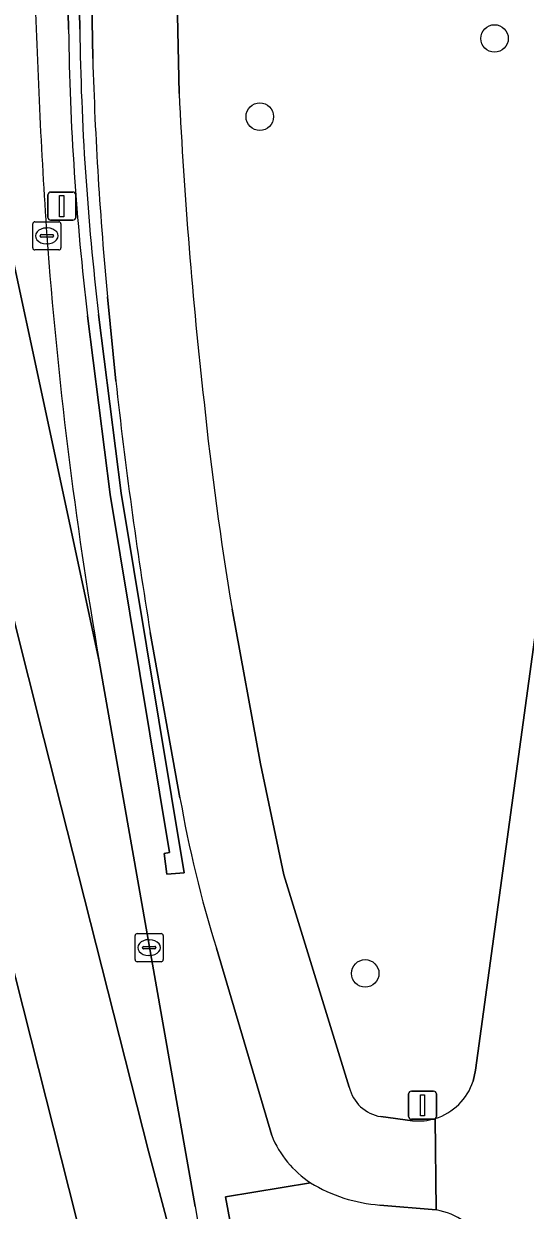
# Model space of a CAD drawing. Extents: x 160806 to 161707, y 383696 to 384148.
# Drawn here: x 161263.99 to 161281.82, y 383784.33 to 383826.47 of the extents above; entities that cross this region are included whole.
import ezdxf

# ---------------------------------------------------------------- set-up
doc = ezdxf.new("R2010")
doc.units = 0
for name, color, linetype in [('IMGEO_Berm_groen', 7, 'Continuous'), ('IMGEO_Boom', 7, 'Continuous'), ('IMGEO_Fietspad_open', 7, 'Continuous'), ('IMGEO_Kolk', 7, 'Continuous'), ('IMGEO_Lichtmast', 7, 'Continuous'), ('IMGEO_Muur', 7, 'Continuous'), ('IMGEO_Rijbaan_lokaal_gesloten', 7, 'Continuous'), ('IMGEO_Verkeersbordpaal', 7, 'Continuous'), ('IMGEO_Verkeerseiland_open', 7, 'Continuous')]:
    doc.layers.add(name, color=color, linetype=linetype)

msp = doc.modelspace()

# ---------------------------------------------------------------- linework, layer by layer
at = {"layer": 'IMGEO_Berm_groen'}
for points in [[(161285.573, 383829.546), (161285.72, 383830.612), (161282.776, 383831.018), (161282.194, 383831.098), (161279.029, 383833.852), (161277.886, 383834.847), (161275.054, 383837.451), (161273.893, 383838.518), (161270.998, 383841.18), (161269.871, 383842.215), (161269.125, 383842.901), (161269.158, 383840.687), (161269.512, 383823.984)], [(161279.962, 383788.923), (161280.045, 383789.307), (161285.573, 383829.546)], [(161271.395, 383805.683), (161272.406, 383800.181), (161273.231, 383796.244), (161275.561, 383788.704)], [(161276.681, 383787.661), (161277.813, 383787.516)], [(161274.179, 383785.313), (161271.16, 383784.813), (161272.829, 383775.827), (161273.646, 383772.356), (161273.498, 383772.298), (161276.431, 383762.503), (161279.182, 383763.346), (161279.09, 383766.034)], [(161278.651, 383784.346), (161276.649, 383784.52)]]:
    msp.add_lwpolyline(points, dxfattribs=at)
for centre, radius, start, end in [((161439.303, 383832.191), 169.989, 182.76723, 186.47167), ((161389.202, 383825.425), 119.45, 185.95579, 189.5133), ((161276.903, 383789.022), 1.379, 193.3446, 260.733), ((161278.022, 383789.544), 2.037, 286.8415, 342.2603), ((161278.02, 383789.532), 2.027, 264.1514, 286.9999), ((161277.049, 383790.009), 5.503, 238.5677, 265.8336), ((161278.181, 383781.78), 2.609, 343.3119, 79.6269)]:
    msp.add_arc(centre, radius, start, end, dxfattribs=at)
at = {"layer": 'IMGEO_Boom'}
for centre in [(161280.725, 383825.942), (161272.379, 383823.166), (161276.127, 383792.745)]:
    msp.add_circle(centre, 0.489, dxfattribs=at)
at = {"layer": 'IMGEO_Fietspad_open'}
for points in [[(161269.512, 383823.984), (161269.158, 383840.687), (161269.125, 383842.901), (161269.106, 383844.163), (161269.104, 383844.289), (161269.027, 383848.907), (161266.036, 383847.984), (161266.441, 383825.23)], [(161282.95, 383773.511), (161288.794, 383815.268), (161288.857, 383815.733), (161291.768, 383837.353), (161291.85, 383837.936), (161287.024, 383840.083), (161286.521, 383836.429), (161285.845, 383831.524), (161285.72, 383830.612), (161285.573, 383829.546), (161280.045, 383789.307), (161279.962, 383788.923)], [(161266.966, 383816.763), (161267.261, 383813.773)], [(161275.561, 383788.704), (161273.231, 383796.244), (161272.406, 383800.181), (161271.395, 383805.683)], [(161268.485, 383804.844), (161269.541, 383798.982)], [(161270.835, 383793.64), (161272.801, 383786.985)], [(161276.649, 383784.52), (161278.651, 383784.346), (161278.612, 383787.594)], [(161277.813, 383787.516), (161276.681, 383787.661)], [(161278.612, 383787.594), (161278.651, 383784.346)]]:
    msp.add_lwpolyline(points, dxfattribs=at)
for centre, radius, start, end in [((161393.764, 383828.875), 127.375, 181.63979, 185.45643), ((161439.303, 383832.191), 169.989, 182.76723, 186.47167), ((161442.814, 383833.29), 176.635, 186.34367, 189.26741), ((161389.202, 383825.425), 119.45, 185.95579, 189.5133), ((161311.605, 383806.343), 42.703, 189.9266, 197.3065), ((161276.903, 383789.022), 1.379, 193.3446, 260.733), ((161278.022, 383789.544), 2.037, 286.8415, 342.2603), ((161278.02, 383789.532), 2.027, 264.1514, 286.9999), ((161276.217, 383788.396), 3.696, 202.4496, 236.5385), ((161277.049, 383790.009), 5.503, 238.5677, 265.8336), ((161278.181, 383781.78), 2.609, 343.3119, 79.6269)]:
    msp.add_arc(centre, radius, start, end, dxfattribs=at)
at = {"layer": 'IMGEO_Kolk'}
for p, q in [((161264.382, 383819.433), (161265.234, 383819.433)), ((161264.307, 383818.507), (161264.307, 383819.359)), ((161264.609, 383818.976), (161265.007, 383818.976)), ((161264.795, 383819.213), (161264.82, 383819.213)), ((161265.308, 383819.359), (161265.308, 383818.507)), ((161264.566, 383818.927), (161264.566, 383818.939)), ((161265.004, 383818.89), (161264.606, 383818.89)), ((161264.818, 383818.653), (161264.793, 383818.653)), ((161265.05, 383818.939), (161265.05, 383818.927)), ((161265.234, 383818.433), (161264.382, 383818.433)), ((161268.02, 383794.161), (161268.872, 383794.161)), ((161267.945, 383793.235), (161267.945, 383794.087)), ((161268.247, 383793.704), (161268.645, 383793.704)), ((161268.433, 383793.941), (161268.458, 383793.941)), ((161268.946, 383794.087), (161268.946, 383793.235)), ((161268.204, 383793.655), (161268.204, 383793.667)), ((161268.642, 383793.618), (161268.244, 383793.618)), ((161268.456, 383793.381), (161268.431, 383793.381)), ((161268.688, 383793.667), (161268.688, 383793.655)), ((161268.872, 383793.161), (161268.02, 383793.161))]:
    msp.add_line(p, q, dxfattribs=at)
for points in [[(161264.382, 383819.433), (161265.234, 383819.433)], [(161264.307, 383818.507), (161264.307, 383819.359)], [(161265.308, 383819.359), (161265.308, 383818.507)], [(161265.234, 383818.433), (161264.382, 383818.433)], [(161268.02, 383794.161), (161268.872, 383794.161)], [(161267.945, 383793.235), (161267.945, 383794.087)], [(161268.946, 383794.087), (161268.946, 383793.235)], [(161268.872, 383793.161), (161268.02, 383793.161)]]:
    msp.add_lwpolyline(points, dxfattribs=at)
for centre, radius, start, end in [((161264.384, 383819.357), 0.0765, 91.552, 178.448), ((161264.384, 383819.357), 0.0765, 91.552, 178.448), ((161265.232, 383819.357), 0.0765, 1.552, 88.448), ((161265.232, 383819.357), 0.0765, 1.552, 88.448), ((161264.606, 383818.936), 0.0403, 85.8775, 175.7526), ((161265.011, 383818.938), 0.0386, 1.7309, 96.639), ((161264.603, 383818.926), 0.0366, 178.938, 274.7102), ((161265.007, 383818.933), 0.043, 264.8664, 352.4533), ((161264.384, 383818.509), 0.0765, 181.552, 268.448), ((161264.384, 383818.509), 0.0765, 181.552, 268.448), ((161265.232, 383818.509), 0.0765, 271.552, 358.448), ((161265.232, 383818.509), 0.0765, 271.552, 358.448), ((161268.022, 383794.085), 0.0765, 91.552, 178.448), ((161268.022, 383794.085), 0.0765, 91.552, 178.448), ((161268.87, 383794.085), 0.0765, 1.552, 88.448), ((161268.87, 383794.085), 0.0765, 1.552, 88.448), ((161268.244, 383793.664), 0.0403, 85.8775, 175.7526), ((161268.649, 383793.666), 0.0386, 1.7309, 96.639), ((161268.241, 383793.654), 0.0366, 178.938, 274.7102), ((161268.645, 383793.661), 0.043, 264.8664, 352.4533), ((161268.022, 383793.237), 0.0765, 181.552, 268.448), ((161268.022, 383793.237), 0.0765, 181.552, 268.448), ((161268.87, 383793.237), 0.0765, 271.552, 358.448), ((161268.87, 383793.237), 0.0765, 271.552, 358.448)]:
    msp.add_arc(centre, radius, start, end, dxfattribs=at)
for centre, major_axis, ratio, start_param, end_param in [((161264.794, 383818.933), (-0.387, 0.002), 0.722429, 4.712389, 7.853982), ((161264.819, 383818.933), (-0.39, 0.002), 0.717154, 1.570796, 4.712389), ((161268.432, 383793.661), (-0.387, 0.002), 0.722429, 4.712389, 7.853982), ((161268.457, 383793.661), (-0.39, 0.002), 0.717154, 1.570796, 4.712389)]:
    msp.add_ellipse(centre, major_axis=major_axis, ratio=ratio, start_param=start_param, end_param=end_param, dxfattribs=at)
at = {"layer": 'IMGEO_Lichtmast'}
for p, q in [((161264.844, 383819.59), (161264.844, 383820.39)), ((161264.844, 383820.39), (161264.844, 383819.59)), ((161264.944, 383820.49), (161265.734, 383820.49)), ((161265.734, 383820.49), (161264.944, 383820.49)), ((161265.834, 383820.39), (161265.834, 383819.59)), ((161265.834, 383819.59), (161265.834, 383820.39)), ((161265.734, 383819.49), (161264.944, 383819.49)), ((161264.944, 383819.49), (161265.734, 383819.49))]:
    msp.add_line(p, q, dxfattribs=at)
msp.add_lwpolyline([(161265.264, 383820.365), (161265.414, 383820.365), (161265.414, 383819.615), (161265.264, 383819.615), (161265.264, 383820.365)], dxfattribs=at)
for centre, start, end in [((161264.944, 383820.39), 90, 180), ((161264.944, 383820.39), 90, 180), ((161265.734, 383820.39), 0, 90), ((161265.734, 383820.39), 360, 90), ((161264.944, 383819.59), 180, 270), ((161264.944, 383819.59), 180, 270), ((161265.734, 383819.59), 270, 0), ((161265.734, 383819.59), 270, 0)]:
    msp.add_arc(centre, 0.1, start, end, dxfattribs=at)
at = {"layer": 'IMGEO_Muur'}
for points in [[(161265.573, 383847.841), (161265.175, 383847.718), (161265.581, 383826.261)], [(161265.979, 383826.269), (161265.573, 383847.841)], [(161266.256, 383816.097), (161267.054, 383809.746), (161269.165, 383797.033), (161268.976, 383797), (161269.076, 383796.271), (161269.691, 383796.315), (161267.447, 383809.803), (161266.65, 383816.142)]]:
    msp.add_lwpolyline(points, dxfattribs=at)
for centre, radius, start, end in [((161360.457, 383827.457), 94.883, 180.72245, 186.87652), ((161362.29, 383827.565), 96.32, 180.77078, 186.8108)]:
    msp.add_arc(centre, radius, start, end, dxfattribs=at)
at = {"layer": 'IMGEO_Rijbaan_lokaal_gesloten'}
for points in [[(161261.069, 383846.45), (161258.098, 383845.532), (161258.808, 383841.755), (161259.905, 383835.909), (161260.887, 383830.892), (161261.458, 383828.087), (161266.67, 383803.83)], [(161258.098, 383845.532), (161255.223, 383844.644), (161255.351, 383843.932), (161259.009, 383825.191), (161260.191, 383819.388), (161261.079, 383815.554), (161262.513, 383809.751), (161264.696, 383801.082), (161268.422, 383786.436), (161271.69, 383774.162), (161272.703, 383771.417)], [(161270.083, 383784.463), (161266.67, 383803.83), (161261.458, 383828.087), (161260.887, 383830.892), (161259.905, 383835.909), (161258.808, 383841.755), (161258.098, 383845.532)]]:
    msp.add_lwpolyline(points, dxfattribs=at)
for points in [[(161255.223, 383844.644), (161252.374, 383843.765), (161253.35, 383838.619), (161254.467, 383832.736), (161257.59, 383817.205), (161262.593, 383796.907), (161267.226, 383778.65), (161272.066, 383761.555), (161275.575, 383751.679), (161278.282, 383752.924), (161278.161, 383753.324), (161278.024, 383753.78), (161272.703, 383771.417), (161271.69, 383774.162), (161268.422, 383786.436), (161264.696, 383801.082), (161262.513, 383809.751), (161261.079, 383815.554), (161260.191, 383819.388), (161259.009, 383825.191), (161255.351, 383843.932)], [(161252.374, 383843.765), (161249.469, 383842.867), (161249.639, 383841.943), (161252.101, 383829.184), (161254.931, 383815.431), (161258.251, 383801.656), (161260.199, 383793.827), (161264.266, 383778.033), (161267.992, 383764.419), (161271.27, 383753.915), (161272.079, 383751.073), (161272.227, 383750.635), (161272.358, 383750.199), (161275.575, 383751.679), (161272.066, 383761.555), (161267.226, 383778.65), (161262.593, 383796.907), (161257.59, 383817.205), (161254.467, 383832.736), (161253.35, 383838.619)]]:
    msp.add_lwpolyline(points, close=True, dxfattribs=at)
for centre, radius, start, end in [((161492.111, 383834.323), 227.824, 181.59356, 183.8723), ((161420.294, 383830.443), 155.912, 184.23227, 189.8282), ((161531.086, 383830.094), 264.962, 189.91668, 192.79439)]:
    msp.add_arc(centre, radius, start, end, dxfattribs=at)
at = {"layer": 'IMGEO_Verkeersbordpaal'}
for p, q in [((161277.668, 383787.664), (161277.668, 383788.464)), ((161277.668, 383788.464), (161277.668, 383787.664)), ((161277.768, 383788.564), (161278.558, 383788.564)), ((161278.558, 383788.564), (161277.768, 383788.564)), ((161278.658, 383788.464), (161278.658, 383787.664)), ((161278.658, 383787.664), (161278.658, 383788.464)), ((161278.558, 383787.564), (161277.768, 383787.564)), ((161277.768, 383787.564), (161278.558, 383787.564))]:
    msp.add_line(p, q, dxfattribs=at)
msp.add_lwpolyline([(161278.088, 383788.439), (161278.238, 383788.439), (161278.238, 383787.689), (161278.088, 383787.689), (161278.088, 383788.439)], dxfattribs=at)
for centre, start, end in [((161277.768, 383788.464), 90, 180), ((161277.768, 383788.464), 90, 180), ((161278.558, 383788.464), 0, 90), ((161278.558, 383788.464), 360, 90), ((161277.768, 383787.664), 180, 270), ((161277.768, 383787.664), 180, 270), ((161278.558, 383787.664), 270, 0), ((161278.558, 383787.664), 270, 0)]:
    msp.add_arc(centre, 0.1, start, end, dxfattribs=at)
at = {"layer": 'IMGEO_Verkeerseiland_open'}
for points in [[(161265.581, 383826.261), (161265.175, 383847.718), (161264.039, 383847.367), (161264.344, 383829.206), (161264.359, 383828.596), (161264.375, 383827.987)], [(161266.441, 383825.23), (161266.036, 383847.984), (161265.573, 383847.841), (161265.979, 383826.269)], [(161267.261, 383813.773), (161266.966, 383816.763)], [(161266.65, 383816.142), (161267.447, 383809.803), (161269.691, 383796.315), (161269.076, 383796.271), (161268.976, 383797), (161269.165, 383797.033), (161267.054, 383809.746), (161266.256, 383816.097)], [(161269.541, 383798.982), (161268.485, 383804.844)], [(161266.67, 383803.83), (161270.083, 383784.463)], [(161272.801, 383786.985), (161270.835, 383793.64)], [(161272.703, 383771.417), (161278.024, 383753.78), (161278.469, 383753.982), (161273, 383772.189), (161273.498, 383772.298), (161273.646, 383772.356), (161272.829, 383775.827), (161271.16, 383784.813), (161274.179, 383785.313)]]:
    msp.add_lwpolyline(points, dxfattribs=at)
for centre, radius, start, end in [((161492.111, 383834.323), 227.824, 181.59356, 183.8723), ((161360.457, 383827.457), 94.883, 180.72245, 186.87652), ((161362.29, 383827.565), 96.32, 180.77078, 186.8108), ((161393.764, 383828.875), 127.375, 181.63979, 185.45643), ((161420.294, 383830.443), 155.912, 184.23227, 189.8282), ((161442.814, 383833.29), 176.635, 186.34367, 189.26741), ((161311.605, 383806.343), 42.703, 189.9266, 197.3065), ((161276.217, 383788.396), 3.696, 202.4496, 236.5385), ((161531.086, 383830.094), 264.962, 189.91668, 192.79439)]:
    msp.add_arc(centre, radius, start, end, dxfattribs=at)

doc.saveas('drawing.dxf')
